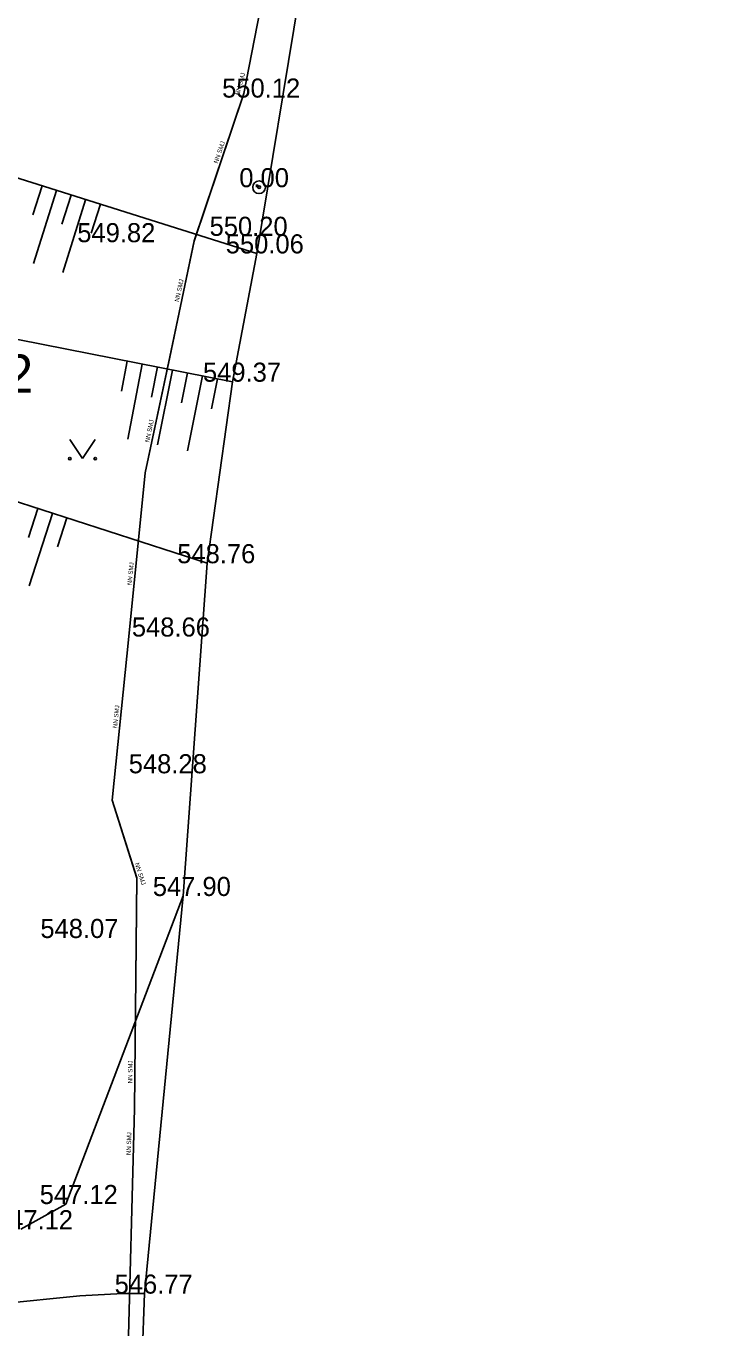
# Model space of a CAD drawing. Extents: x -669393 to -668650, y -1126925 to -1126294.
# Drawn here: x -668876.9 to -668849.7, y -1126583.1 to -1126531.9 of the extents above; entities that cross this region are included whole.
import ezdxf

# ---------------------------------------------------------------- set-up
doc = ezdxf.new("R2010")
doc.units = 0
for name, color, linetype in [('G_Bod_tecka', 7, 'Continuous'), ('G_Bod_vyska', 7, 'Continuous'), ('G_Bodove_pole', 7, 'Continuous'), ('G_Breh_Teren', 7, 'Continuous'), ('G_Ploty', 7, 'Continuous'), ('G_Site-Sloupy', 7, 'Continuous'), ('G_Vyskove_srafy', 7, 'Continuous'), ('G_Z_ELsilove_podz_kotovane', 7, 'Continuous'), ('G_Zelen-Znacky', 7, 'Continuous'), ('Vrstva 4', 7, 'Continuous'), ('Vrstva 5', 7, 'Continuous')]:
    doc.layers.add(name, color=color, linetype=linetype)

msp = doc.modelspace()

# ---------------------------------------------------------------- linework, layer by layer
at = {"layer": 'G_Bod_tecka'}
for p, q in [((-668868.17, -1126534.73), (-668868.17, -1126534.73)), ((-668867.76, -1126538.25), (-668867.76, -1126538.25)), ((-668873.74, -1126540.41), (-668873.74, -1126540.41)), ((-668868.5, -1126540.16), (-668868.5, -1126540.16)), ((-668867.85, -1126540.85), (-668867.85, -1126540.85)), ((-668868.8, -1126545.89), (-668868.8, -1126545.89)), ((-668869.8, -1126553.02), (-668869.8, -1126553.02)), ((-668871.57, -1126555.9), (-668871.57, -1126555.9)), ((-668871.72, -1126561.27), (-668871.72, -1126561.27)), ((-668870.75, -1126566.09), (-668870.75, -1126566.09)), ((-668875.17, -1126567.74), (-668875.17, -1126567.74)), ((-668875.36, -1126578.19), (-668875.36, -1126578.19)), ((-668872.27, -1126581.71), (-668872.27, -1126581.71))]:
    msp.add_line(p, q, dxfattribs=at)
at = {"layer": 'G_Breh_Teren'}
for points in [[(-668879.65, -1126537.14), (-668867.85, -1126540.85)], [(-668868.8, -1126545.89), (-668879.11, -1126543.87)], [(-668885.37, -1126547.99), (-668869.8, -1126553.02)], [(-668870.75, -1126566.09), (-668875.36, -1126578.19)], [(-668875.36, -1126578.19), (-668877.12, -1126579.18)], [(-668872.27, -1126581.71), (-668873.12, -1126581.7), (-668874.81, -1126581.79), (-668877.93, -1126582.11)]]:
    msp.add_lwpolyline(points, dxfattribs=at)
at = {"layer": 'G_Ploty'}
for p, q in [((-668863.54, -1126514.81), (-668867.85, -1126540.85)), ((-668867.85, -1126540.85), (-668868.8, -1126545.89)), ((-668868.8, -1126545.89), (-668869.8, -1126553.02)), ((-668869.8, -1126553.02), (-668870.75, -1126566.09)), ((-668870.75, -1126566.09), (-668872.27, -1126581.71)), ((-668872.27, -1126581.71), (-668872.42, -1126586.04))]:
    msp.add_line(p, q, dxfattribs=at)
at = {"layer": 'G_Site-Sloupy'}
for radius in [0.25, 0.05]:
    msp.add_circle((-668867.76, -1126538.25), radius, dxfattribs=at)
at = {"layer": 'G_Vyskove_srafy'}
for points in [[(-668876.29, -1126538.2), (-668876.65, -1126539.34)], [(-668875.72, -1126538.38), (-668876.62, -1126541.24)], [(-668875.15, -1126538.56), (-668875.51, -1126539.7)], [(-668874.58, -1126538.74), (-668875.48, -1126541.6)], [(-668874, -1126538.92), (-668874.36, -1126540.06)], [(-668872.94, -1126545.08), (-668873.17, -1126546.26)], [(-668872.35, -1126545.2), (-668872.92, -1126548.14)], [(-668871.76, -1126545.31), (-668871.99, -1126546.49)], [(-668871.17, -1126545.43), (-668871.75, -1126548.37)], [(-668870.58, -1126545.54), (-668870.81, -1126546.72)], [(-668869.99, -1126545.66), (-668870.57, -1126548.6)], [(-668869.4, -1126545.77), (-668869.63, -1126546.95)], [(-668876.45, -1126550.87), (-668876.82, -1126552.01)], [(-668875.88, -1126551.06), (-668876.8, -1126553.91)], [(-668875.31, -1126551.24), (-668875.68, -1126552.38)]]:
    msp.add_lwpolyline(points, dxfattribs=at)
at = {"layer": 'G_Z_ELsilove_podz_kotovane'}
for points in [[(-668862.992, -1126507.05), (-668868.356, -1126534.566), (-668870.31, -1126540.364), (-668871.273, -1126544.916), (-668872.236, -1126549.468), (-668872.884, -1126555.9), (-668873.532, -1126562.332), (-668872.563, -1126565.384), (-668872.664, -1126574.451), (-668872.932, -1126584.841), (-668873.2, -1126595.231), (-668868.611, -1126610.501), (-668866.814, -1126618.139), (-668864.248, -1126627.969), (-668861.682, -1126637.798), (-668858.487, -1126641.919), (-668855.291, -1126646.039), (-668854.009, -1126647.303), (-668852.726, -1126648.567), (-668848.15, -1126649.21)], [(-668862.99, -1126507.05), (-668868.36, -1126534.57), (-668870.31, -1126540.36), (-668871.27, -1126544.92), (-668872.24, -1126549.47), (-668872.88, -1126555.9), (-668873.53, -1126562.33), (-668872.56, -1126565.38), (-668872.66, -1126574.45), (-668872.93, -1126584.84), (-668873.2, -1126595.23), (-668868.61, -1126610.5), (-668866.81, -1126618.14), (-668864.25, -1126627.97), (-668861.68, -1126637.8), (-668858.49, -1126641.92), (-668855.29, -1126646.04), (-668854.01, -1126647.3), (-668852.73, -1126648.57), (-668848.15, -1126649.21)]]:
    msp.add_lwpolyline(points, dxfattribs=at)
at = {"layer": 'G_Zelen-Znacky'}
for points in [[(-668875.2, -1126548.16), (-668874.7, -1126548.91)], [(-668874.7, -1126548.91), (-668874.2, -1126548.16)]]:
    msp.add_lwpolyline(points, dxfattribs=at)
for centre in [(-668875.2, -1126548.91), (-668874.2, -1126548.91)]:
    msp.add_circle(centre, 0.05, dxfattribs=at)
at = {"layer": 'Vrstva 4'}
msp.add_lwpolyline([(-668862.992, -1126507.05), (-668868.356, -1126534.566), (-668870.31, -1126540.364), (-668871.273, -1126544.916), (-668872.236, -1126549.468), (-668872.884, -1126555.9), (-668873.532, -1126562.332), (-668872.563, -1126565.384), (-668872.664, -1126574.451), (-668872.932, -1126584.841), (-668873.2, -1126595.231), (-668868.611, -1126610.501), (-668866.814, -1126618.139), (-668864.248, -1126627.968), (-668861.682, -1126637.798), (-668858.486, -1126641.918), (-668855.291, -1126646.039), (-668854.008, -1126647.303), (-668852.726, -1126648.567), (-668848.15, -1126649.21)], dxfattribs=at)

# ---------------------------------------------------------------- texts
at = {"layer": 'G_Bod_vyska'}
for s, p in [('550.12', (-668869.214, -1126534.73)), ('0.00', (-668868.54, -1126538.25)), ('550.20', (-668869.707, -1126540.16)), ('549.82', (-668874.906, -1126540.41)), ('550.06', (-668869.071, -1126540.85)), ('549.37', (-668869.966, -1126545.89)), ('548.76', (-668870.978, -1126553.02)), ('548.66', (-668872.762, -1126555.9)), ('548.28', (-668872.884, -1126561.27)), ('547.90', (-668871.938, -1126566.09)), ('548.07', (-668876.356, -1126567.74)), ('547.12', (-668876.382, -1126578.19)), ('547.12', (-668878.142, -1126579.18)), ('546.77', (-668873.438, -1126581.71))]:
    msp.add_text(s, height=0.75, dxfattribs=at).set_placement(p)
at = {"layer": 'G_Bodove_pole'}
msp.add_text('6902', height=1.5, dxfattribs=at).set_placement((-668881.105, -1126546.32))
at = {"layer": 'Vrstva 5'}
for rotation, p in [(74.8392, (-668868.539, -1126534.651)), (71.3188, (-668869.384, -1126537.331)), (78.1152, (-668870.911, -1126542.765)), (78.0865, (-668872.079, -1126548.285)), (84.2783, (-668872.772, -1126553.889)), (84.2414, (-668873.34, -1126559.503)), (287.5312, (-668872.648, -1126564.814)), (89.3696, (-668872.744, -1126573.451)), (88.5169, (-668872.803, -1126576.27))]:
    msp.add_text('NN SMJ', height=0.1755, rotation=rotation, dxfattribs=at).set_placement(p)

doc.saveas('drawing.dxf')
